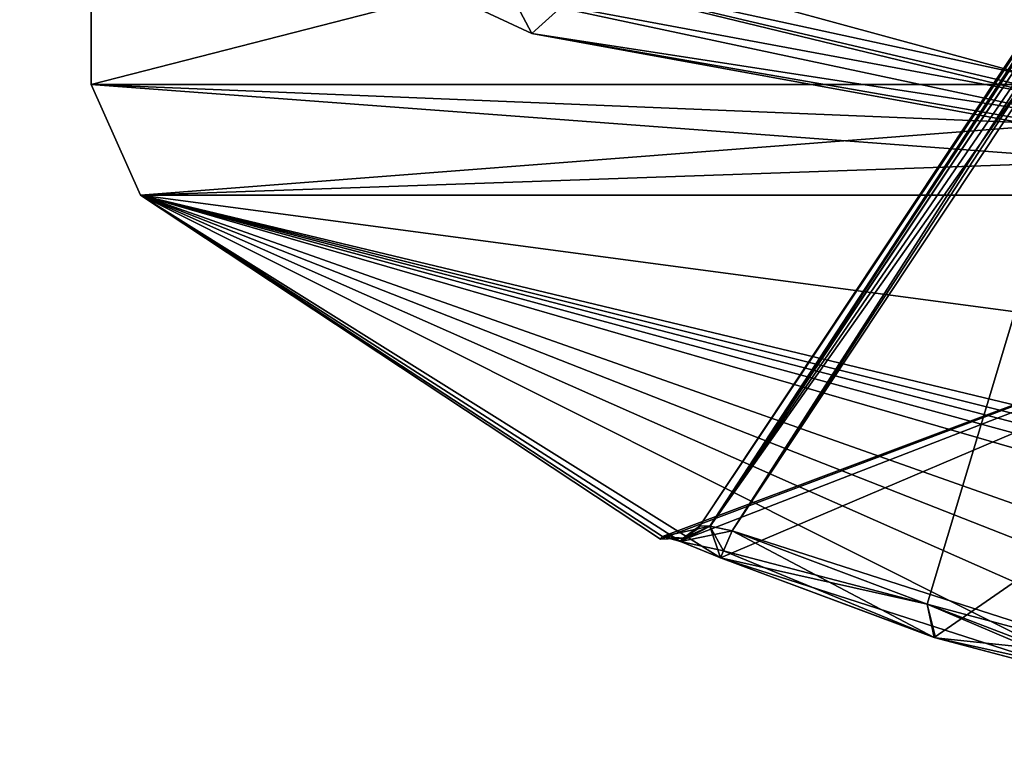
# Model space of a CAD drawing. Extents: x -250 to 250, y -430 to 356.
# Tile 571 of 656: x -155.24 to -151.92, y 235.74 to 238.19. Entities that reach past the tile are written whole.
import ezdxf

# ---------------------------------------------------------------- set-up
doc = ezdxf.new("R2010")
doc.units = 0
doc.header["$LTSCALE"] = 26.699852
for name, color, linetype in [('17', 7, 'CONTINUOUS'), ('18', 7, 'CONTINUOUS'), ('1856', 7, 'CONTINUOUS'), ('1858', 7, 'CONTINUOUS'), ('1865', 7, 'CONTINUOUS'), ('1867', 7, 'CONTINUOUS'), ('1876', 7, 'CONTINUOUS'), ('2238', 7, 'CONTINUOUS'), ('2240', 7, 'CONTINUOUS'), ('2731', 7, 'CONTINUOUS'), ('3919', 7, 'CONTINUOUS'), ('3920', 7, 'CONTINUOUS'), ('3931', 7, 'CONTINUOUS'), ('3932', 7, 'CONTINUOUS'), ('3933', 7, 'CONTINUOUS'), ('3936', 7, 'CONTINUOUS'), ('3939', 7, 'CONTINUOUS'), ('3954', 7, 'CONTINUOUS'), ('3976', 7, 'CONTINUOUS'), ('3977', 7, 'CONTINUOUS'), ('3978', 7, 'CONTINUOUS'), ('3979', 7, 'CONTINUOUS'), ('3980', 7, 'CONTINUOUS')]:
    doc.layers.add(name, color=color, linetype=linetype)

msp = doc.modelspace()

# ---------------------------------------------------------------- linework, layer by layer
at = {"layer": '17', "color": 7, "linetype": 'CONTINUOUS'}
for points in [[(210, 242, 11), (-210, 242, 11), (-210, 231), (210, 242, 11)], [(210, 231), (210, 242, 11), (-210, 231), (210, 231)]]:
    msp.add_3dface(points, dxfattribs=at)
at = {"layer": '18', "color": 7, "linetype": 'CONTINUOUS'}
for points in [[(210, 242, -11), (210, 231), (-210, 242, -11), (210, 242, -11)], [(210, 231), (-210, 231), (-210, 242, -11), (210, 231)]]:
    msp.add_3dface(points, dxfattribs=at)
at = {"layer": '1856', "color": 7, "linetype": 'CONTINUOUS'}
msp.add_3dface([(-150, 237.6, -68.65), (-159.3817, 242.7675, -68.65), (-150, 239.1417, -68.65), (-150, 237.6, -68.65)], dxfattribs=at)
at = {"layer": '1858', "color": 7, "linetype": 'CONTINUOUS'}
for points in [[(-153.5128, 238.1405, -26.42), (-164.4997, 258.8521, -16.65), (-155.1491, 238.9013, -30.15), (-153.5128, 238.1405, -26.42)], [(-150, 237.5, -25.05), (-164.4997, 258.8521, -16.65), (-153.5128, 238.1405, -26.42), (-150, 237.5, -25.05)], [(-150, 237.5, -16.65), (-164.4997, 258.8521, -16.65), (-150, 237.5, -25.05), (-150, 237.5, -16.65)], [(-159.459, 242.7047, -68.55), (-150, 237.5, -68.55), (-155.1491, 238.9013, -51.65), (-159.459, 242.7047, -68.55)], [(-155.1491, 238.9013, -51.65), (-150, 237.5, -68.55), (-154.0822, 238.3696, -54.7596), (-155.1491, 238.9013, -51.65)], [(-154.0822, 238.3696, -54.7596), (-150, 237.5, -68.55), (-150, 237.5, -56.75), (-154.0822, 238.3696, -54.7596)]]:
    msp.add_3dface(points, dxfattribs=at)
at = {"layer": '1865', "color": 7, "linetype": 'CONTINUOUS'}
msp.add_3dface([(-150, 237.6, -25.15), (-153.4099, 238.2343, -26.4932), (-150, 239.9, -25.15), (-150, 237.6, -25.15)], dxfattribs=at)
at = {"layer": '1867', "color": 7, "linetype": 'CONTINUOUS'}
for points in [[(-153.8722, 239.85, -54.8133), (-150, 237.6, -56.65), (-153.8722, 239.9, -54.8133), (-153.8722, 239.85, -54.8133)], [(-153.8722, 239.9, -54.8133), (-150, 237.6, -56.65), (-153.4737, 239.9, -55.2463), (-153.8722, 239.9, -54.8133)], [(-153.4737, 239.9, -55.2463), (-150, 237.6, -56.65), (-152.9616, 239.72, -55.6785), (-153.4737, 239.9, -55.2463)], [(-153.9101, 239.7223, -54.7662), (-150, 237.6, -56.65), (-153.8722, 239.85, -54.8133), (-153.9101, 239.7223, -54.7662)], [(-153.963, 238.4613, -54.6987), (-150, 237.6, -56.65), (-153.9101, 239.7223, -54.7662), (-153.963, 238.4613, -54.6987)], [(-152.9616, 239.72, -55.6785), (-150, 237.6, -56.65), (-152.738, 239.65, -55.8337), (-152.9616, 239.72, -55.6785)], [(-152.2004, 239.65, -56.1398), (-150, 237.6, -56.65), (-151.8655, 239.7135, -56.289), (-152.2004, 239.65, -56.1398)], [(-152.738, 239.65, -55.8337), (-150, 237.6, -56.65), (-152.474, 239.65, -55.9951), (-152.738, 239.65, -55.8337)], [(-152.474, 239.65, -55.9951), (-150, 237.6, -56.65), (-152.2004, 239.65, -56.1398), (-152.474, 239.65, -55.9951)]]:
    msp.add_3dface(points, dxfattribs=at)
at = {"layer": '1876', "color": 7, "linetype": 'CONTINUOUS'}
for points in [[(-163.499, 258.8569, -15.65), (-164.4997, 258.8521, -16.65), (-150, 237.5, -16.65), (-163.499, 258.8569, -15.65)], [(-150, 238.5, -15.65), (-163.499, 258.8569, -15.65), (-150, 237.7929, -15.9429), (-150, 238.5, -15.65)], [(-163.499, 258.8569, -15.65), (-150, 237.5, -16.65), (-150, 237.7929, -15.9429), (-163.499, 258.8569, -15.65)]]:
    msp.add_3dface(points, dxfattribs=at)
at = {"layer": '2238', "color": 7, "linetype": 'CONTINUOUS'}
for points in [[(-153.5128, 238.1405, -26.42), (-155.1491, 238.9013, -30.15), (-153.4099, 238.2343, -26.4932), (-153.5128, 238.1405, -26.42)], [(-153.5128, 238.1405, -26.42), (-153.4099, 238.2343, -26.4932), (-150, 237.6, -25.15), (-153.5128, 238.1405, -26.42)], [(-150, 237.5, -25.05), (-153.5128, 238.1405, -26.42), (-150, 237.5293, -25.1207), (-150, 237.5, -25.05)], [(-153.5128, 238.1405, -26.42), (-150, 237.6, -25.15), (-150, 237.5293, -25.1207), (-153.5128, 238.1405, -26.42)]]:
    msp.add_3dface(points, dxfattribs=at)
at = {"layer": '2240', "color": 7, "linetype": 'CONTINUOUS'}
for points in [[(-154.0822, 238.3696, -54.7596), (-150, 237.5, -56.75), (-153.963, 238.4613, -54.6987), (-154.0822, 238.3696, -54.7596)], [(-153.963, 238.4613, -54.6987), (-150, 237.5, -56.75), (-150, 237.5293, -56.6793), (-153.963, 238.4613, -54.6987)], [(-150, 237.6, -56.65), (-153.963, 238.4613, -54.6987), (-150, 237.5293, -56.6793), (-150, 237.6, -56.65)]]:
    msp.add_3dface(points, dxfattribs=at)
at = {"layer": '2731', "color": 7, "linetype": 'CONTINUOUS'}
for points in [[(-159.3817, 242.7675, -68.65), (-150, 237.6, -68.65), (-159.459, 242.7047, -68.55), (-159.3817, 242.7675, -68.65)], [(-150, 237.5, -68.55), (-159.459, 242.7047, -68.55), (-150, 237.5293, -68.6207), (-150, 237.5, -68.55)], [(-159.459, 242.7047, -68.55), (-150, 237.6, -68.65), (-150, 237.5293, -68.6207), (-159.459, 242.7047, -68.55)]]:
    msp.add_3dface(points, dxfattribs=at)
at = {"layer": '3919', "color": 7, "linetype": 'CONTINUOUS'}
for points in [[(-150, 237.5962, -53.4833), (-153.0784, 236.436, -48.65), (-154.8333, 237.5962, -48.65), (-150, 237.5962, -53.4833)], [(-150, 236.9521, -44.6519), (-150, 237.5962, -43.8167), (-154.8333, 237.5962, -48.65), (-150, 236.9521, -44.6519)], [(-150, 236.436, -45.5717), (-154.8333, 237.5962, -48.65), (-150.203, 236.4384, -45.5732), (-150, 236.436, -45.5717)], [(-150, 236.436, -45.5717), (-150, 236.9521, -44.6519), (-154.8333, 237.5962, -48.65), (-150, 236.436, -45.5717)], [(-150.9028, 235.8568, -47.8003), (-150.6084, 235.9375, -47.129), (-154.8333, 237.5962, -48.65), (-150.9028, 235.8568, -47.8003)], [(-154.8333, 237.5962, -48.65), (-150.6084, 235.9375, -47.129), (-150.6083, 236.1032, -46.4989), (-154.8333, 237.5962, -48.65)], [(-151.521, 235.9375, -48.0416), (-150.9028, 235.8568, -47.8003), (-154.8333, 237.5962, -48.65), (-151.521, 235.9375, -48.0416)], [(-150.6084, 236.373, -45.7733), (-154.8333, 237.5962, -48.65), (-150.6083, 236.1032, -46.4989), (-150.6084, 236.373, -45.7733)], [(-150.5476, 236.4288, -45.6365), (-154.8333, 237.5962, -48.65), (-150.6084, 236.373, -45.7733), (-150.5476, 236.4288, -45.6365)], [(-150.4056, 236.4455, -45.578), (-154.8333, 237.5962, -48.65), (-150.5476, 236.4288, -45.6365), (-150.4056, 236.4455, -45.578)], [(-150.203, 236.4384, -45.5732), (-154.8333, 237.5962, -48.65), (-150.4056, 236.4455, -45.578), (-150.203, 236.4384, -45.5732)], [(-153.0784, 236.436, -48.65), (-153.072, 236.4455, -48.2444), (-154.8333, 237.5962, -48.65), (-153.0784, 236.436, -48.65)], [(-153.072, 236.4455, -48.2444), (-153.0115, 236.428, -48.1003), (-154.8333, 237.5962, -48.65), (-153.072, 236.4455, -48.2444)], [(-153.0115, 236.428, -48.1003), (-152.8767, 236.373, -48.0416), (-154.8333, 237.5962, -48.65), (-153.0115, 236.428, -48.1003)], [(-152.8767, 236.373, -48.0416), (-151.521, 235.9375, -48.0416), (-154.8333, 237.5962, -48.65), (-152.8767, 236.373, -48.0416)], [(-153.0784, 236.436, -48.65), (-150, 237.5962, -53.4833), (-153.072, 236.4455, -49.0556), (-153.0784, 236.436, -48.65)], [(-153.072, 236.4455, -49.0556), (-150, 237.5962, -53.4833), (-153.0135, 236.4288, -49.1976), (-153.072, 236.4455, -49.0556)], [(-153.0135, 236.4288, -49.1976), (-150, 237.5962, -53.4833), (-152.8767, 236.373, -49.2584), (-153.0135, 236.4288, -49.1976)], [(-152.8767, 236.373, -49.2584), (-150, 237.5962, -53.4833), (-152.1559, 236.1047, -49.2582), (-152.8767, 236.373, -49.2584)], [(-152.1559, 236.1047, -49.2582), (-150, 237.5962, -53.4833), (-151.521, 235.9375, -49.2584), (-152.1559, 236.1047, -49.2582)], [(-152.1511, 236.1032, -48.0417), (-151.521, 235.9375, -48.0416), (-152.8767, 236.373, -48.0416), (-152.1511, 236.1032, -48.0417)]]:
    msp.add_3dface(points, dxfattribs=at)
at = {"layer": '3920', "color": 7, "linetype": 'CONTINUOUS'}
for points in [[(-155, 239.25, -48.65), (-150, 239.25, -53.65), (-155, 237.9688, -48.65), (-155, 239.25, -48.65)], [(-150, 237.9688, -43.65), (-155, 239.25, -48.65), (-155, 237.9688, -48.65), (-150, 237.9688, -43.65)], [(-150, 239.25, -53.65), (-150, 237.9688, -53.65), (-155, 237.9688, -48.65), (-150, 239.25, -53.65)], [(-150, 237.9688, -43.65), (-150, 239.25, -43.65), (-155, 239.25, -48.65), (-150, 237.9688, -43.65)]]:
    msp.add_3dface(points, dxfattribs=at)
at = {"layer": '3931', "color": 7, "linetype": 'CONTINUOUS'}
for points in [[(-151.5, 238.477, -49.15), (-152.837, 236.4644, -49.15), (-152.1793, 236.2167, -49.15), (-151.5, 238.477, -49.15)], [(-151.5, 236.0349, -49.15), (-151.5, 238.477, -49.15), (-152.1793, 236.2167, -49.15), (-151.5, 236.0349, -49.15)]]:
    msp.add_3dface(points, dxfattribs=at)
at = {"layer": '3932', "color": 7, "linetype": 'CONTINUOUS'}
for points in [[(-151.5, 238.477, -48.15), (-151.5, 236.0349, -48.15), (-152.837, 236.4644, -48.15), (-151.5, 238.477, -48.15)], [(-152.837, 236.4644, -48.15), (-151.5, 236.0349, -48.15), (-152.1793, 236.2167, -48.15), (-152.837, 236.4644, -48.15)]]:
    msp.add_3dface(points, dxfattribs=at)
at = {"layer": '3933', "color": 7, "linetype": 'CONTINUOUS'}
for points in [[(-150.804, 239.7053, -48.25), (-152.9463, 236.4806, -48.25), (-150.804, 239.7053, -49.05), (-150.804, 239.7053, -48.25)], [(-150.804, 239.7053, -49.05), (-152.9463, 236.4806, -48.25), (-152.9463, 236.4806, -49.05), (-150.804, 239.7053, -49.05)], [(-152.9463, 236.4806, -49.05), (-152.9463, 236.4806, -48.25), (-152.9526, 236.4712, -48.65), (-152.9463, 236.4806, -49.05)]]:
    msp.add_3dface(points, dxfattribs=at)
at = {"layer": '3936', "color": 7, "linetype": 'CONTINUOUS'}
for points in [[(-152.9463, 236.4806, -48.25), (-150.804, 239.7053, -48.25), (-150.7954, 239.6996, -48.2056), (-152.9463, 236.4806, -48.25)], [(-152.9463, 236.4806, -48.25), (-150.7954, 239.6996, -48.2056), (-152.9114, 236.4797, -48.179), (-152.9463, 236.4806, -48.25)], [(-150.7954, 239.6996, -48.2056), (-150.7712, 239.6835, -48.1704), (-152.9114, 236.4797, -48.179), (-150.7954, 239.6996, -48.2056)], [(-150.7712, 239.6835, -48.1704), (-151.2505, 238.8988, -48.1533), (-152.9114, 236.4797, -48.179), (-150.7712, 239.6835, -48.1704)], [(-151.2505, 238.8988, -48.1533), (-151.5, 238.477, -48.15), (-152.9114, 236.4797, -48.179), (-151.2505, 238.8988, -48.1533)], [(-151.5, 238.477, -48.15), (-152.837, 236.4644, -48.15), (-152.9114, 236.4797, -48.179), (-151.5, 238.477, -48.15)]]:
    msp.add_3dface(points, dxfattribs=at)
at = {"layer": '3939', "color": 7, "linetype": 'CONTINUOUS'}
for points in [[(-150.804, 239.7053, -49.05), (-152.9463, 236.4806, -49.05), (-152.9125, 236.4799, -49.12), (-150.804, 239.7053, -49.05)], [(-150.7954, 239.6996, -49.0944), (-150.804, 239.7053, -49.05), (-152.9125, 236.4799, -49.12), (-150.7954, 239.6996, -49.0944)], [(-150.7712, 239.6835, -49.1296), (-150.7954, 239.6996, -49.0944), (-152.9125, 236.4799, -49.12), (-150.7712, 239.6835, -49.1296)], [(-152.837, 236.4644, -49.15), (-150.7712, 239.6835, -49.1296), (-152.9125, 236.4799, -49.12), (-152.837, 236.4644, -49.15)], [(-150.7712, 239.6835, -49.1296), (-152.837, 236.4644, -49.15), (-151.2403, 238.9158, -49.1464), (-150.7712, 239.6835, -49.1296)], [(-152.837, 236.4644, -49.15), (-151.5, 238.477, -49.15), (-151.2403, 238.9158, -49.1464), (-152.837, 236.4644, -49.15)]]:
    msp.add_3dface(points, dxfattribs=at)
at = {"layer": '3954', "color": 7, "linetype": 'CONTINUOUS'}
for points in [[(-154.8333, 237.5962, -48.65), (-150, 237.5962, -43.8167), (-155, 237.9688, -48.65), (-154.8333, 237.5962, -48.65)], [(-150, 237.9688, -43.65), (-155, 237.9688, -48.65), (-150, 237.7647, -43.6936), (-150, 237.9688, -43.65)], [(-150, 237.9688, -53.65), (-154.8333, 237.5962, -48.65), (-155, 237.9688, -48.65), (-150, 237.9688, -53.65)], [(-155, 237.9688, -48.65), (-150, 237.5962, -43.8167), (-150, 237.7647, -43.6936), (-155, 237.9688, -48.65)], [(-154.8333, 237.5962, -48.65), (-150, 237.9688, -53.65), (-150, 237.7647, -53.6064), (-154.8333, 237.5962, -48.65)], [(-150, 237.5962, -53.4833), (-154.8333, 237.5962, -48.65), (-150, 237.7647, -53.6064), (-150, 237.5962, -53.4833)]]:
    msp.add_3dface(points, dxfattribs=at)
at = {"layer": '3976', "color": 7, "linetype": 'CONTINUOUS'}
for points in [[(-152.1559, 236.1047, -49.2582), (-152.837, 236.4644, -49.15), (-152.8663, 236.3969, -49.1823), (-152.1559, 236.1047, -49.2582)], [(-152.837, 236.4644, -49.15), (-152.1559, 236.1047, -49.2582), (-152.1793, 236.2167, -49.15), (-152.837, 236.4644, -49.15)], [(-152.8767, 236.373, -49.2584), (-152.1559, 236.1047, -49.2582), (-152.8663, 236.3969, -49.1823), (-152.8767, 236.373, -49.2584)], [(-152.1793, 236.2167, -49.15), (-151.521, 235.9375, -49.2584), (-151.5155, 235.9629, -49.1823), (-152.1793, 236.2167, -49.15)], [(-151.5, 236.0349, -49.15), (-152.1793, 236.2167, -49.15), (-151.5155, 235.9629, -49.1823), (-151.5, 236.0349, -49.15)], [(-152.1559, 236.1047, -49.2582), (-151.521, 235.9375, -49.2584), (-152.1793, 236.2167, -49.15), (-152.1559, 236.1047, -49.2582)]]:
    msp.add_3dface(points, dxfattribs=at)
at = {"layer": '3977', "color": 7, "linetype": 'CONTINUOUS'}
for points in [[(-152.9463, 236.4806, -49.05), (-153.0135, 236.4288, -49.1976), (-152.9125, 236.4799, -49.12), (-152.9463, 236.4806, -49.05)], [(-153.0135, 236.4288, -49.1976), (-152.9463, 236.4806, -49.05), (-153.0026, 236.4397, -49.0537), (-153.0135, 236.4288, -49.1976)], [(-153.0135, 236.4288, -49.1976), (-152.8767, 236.373, -49.2584), (-152.9125, 236.4799, -49.12), (-153.0135, 236.4288, -49.1976)], [(-152.837, 236.4644, -49.15), (-152.9125, 236.4799, -49.12), (-152.8663, 236.3969, -49.1823), (-152.837, 236.4644, -49.15)], [(-152.9125, 236.4799, -49.12), (-152.8767, 236.373, -49.2584), (-152.8663, 236.3969, -49.1823), (-152.9125, 236.4799, -49.12)], [(-153.072, 236.4455, -49.0556), (-153.0135, 236.4288, -49.1976), (-153.0026, 236.4397, -49.0537), (-153.072, 236.4455, -49.0556)]]:
    msp.add_3dface(points, dxfattribs=at)
at = {"layer": '3978', "color": 7, "linetype": 'CONTINUOUS'}
for points in [[(-152.9526, 236.4712, -48.65), (-152.9463, 236.4806, -48.25), (-153.0026, 236.4397, -48.2463), (-152.9526, 236.4712, -48.65)], [(-152.9463, 236.4806, -49.05), (-153.0026, 236.4397, -48.2463), (-153.0026, 236.4397, -49.0537), (-152.9463, 236.4806, -49.05)], [(-152.9463, 236.4806, -49.05), (-152.9526, 236.4712, -48.65), (-153.0026, 236.4397, -48.2463), (-152.9463, 236.4806, -49.05)], [(-153.0784, 236.436, -48.65), (-153.072, 236.4455, -49.0556), (-153.0026, 236.4397, -49.0537), (-153.0784, 236.436, -48.65)], [(-153.072, 236.4455, -48.2444), (-153.0784, 236.436, -48.65), (-153.0026, 236.4397, -49.0537), (-153.072, 236.4455, -48.2444)], [(-153.0026, 236.4397, -48.2463), (-153.072, 236.4455, -48.2444), (-153.0026, 236.4397, -49.0537), (-153.0026, 236.4397, -48.2463)]]:
    msp.add_3dface(points, dxfattribs=at)
at = {"layer": '3979', "color": 7, "linetype": 'CONTINUOUS'}
for points in [[(-152.9114, 236.4797, -48.179), (-153.072, 236.4455, -48.2444), (-153.0026, 236.4397, -48.2463), (-152.9114, 236.4797, -48.179)], [(-153.0115, 236.428, -48.1003), (-153.072, 236.4455, -48.2444), (-152.9114, 236.4797, -48.179), (-153.0115, 236.428, -48.1003)], [(-152.837, 236.4644, -48.15), (-153.0115, 236.428, -48.1003), (-152.9114, 236.4797, -48.179), (-152.837, 236.4644, -48.15)], [(-153.0115, 236.428, -48.1003), (-152.837, 236.4644, -48.15), (-152.8663, 236.3969, -48.1177), (-153.0115, 236.428, -48.1003)], [(-152.9463, 236.4806, -48.25), (-152.9114, 236.4797, -48.179), (-153.0026, 236.4397, -48.2463), (-152.9463, 236.4806, -48.25)], [(-152.8767, 236.373, -48.0416), (-153.0115, 236.428, -48.1003), (-152.8663, 236.3969, -48.1177), (-152.8767, 236.373, -48.0416)]]:
    msp.add_3dface(points, dxfattribs=at)
at = {"layer": '3980', "color": 7, "linetype": 'CONTINUOUS'}
for points in [[(-152.837, 236.4644, -48.15), (-152.1793, 236.2167, -48.15), (-152.8663, 236.3969, -48.1177), (-152.837, 236.4644, -48.15)], [(-152.1793, 236.2167, -48.15), (-152.8767, 236.373, -48.0416), (-152.8663, 236.3969, -48.1177), (-152.1793, 236.2167, -48.15)], [(-152.1511, 236.1032, -48.0417), (-152.8767, 236.373, -48.0416), (-152.1793, 236.2167, -48.15), (-152.1511, 236.1032, -48.0417)], [(-151.5, 236.0349, -48.15), (-152.1511, 236.1032, -48.0417), (-152.1793, 236.2167, -48.15), (-151.5, 236.0349, -48.15)], [(-152.1511, 236.1032, -48.0417), (-151.5, 236.0349, -48.15), (-151.5155, 235.9629, -48.1177), (-152.1511, 236.1032, -48.0417)], [(-151.521, 235.9375, -48.0416), (-152.1511, 236.1032, -48.0417), (-151.5155, 235.9629, -48.1177), (-151.521, 235.9375, -48.0416)]]:
    msp.add_3dface(points, dxfattribs=at)

doc.saveas('drawing.dxf')
